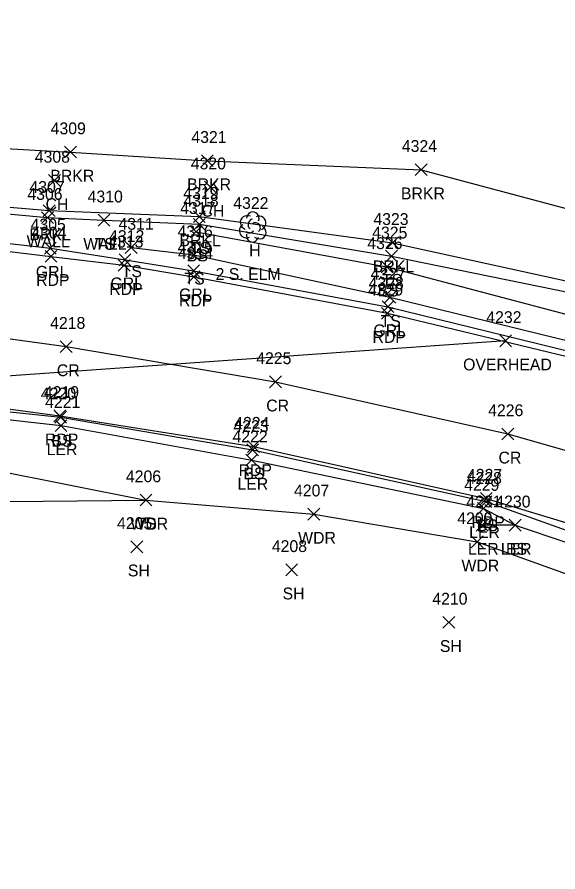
# Model space of a CAD drawing. Extents: x 1611797 to 1633212, y 298978 to 305475.
# Drawn here: x 1619177.8 to 1619269.2, y 301460.5 to 301605 of the extents above; entities that cross this region are included whole.
import ezdxf

# ---------------------------------------------------------------- set-up
doc = ezdxf.new("R2010")
doc.units = 0
for name, color, linetype in [('L_A', 7, 'Continuous'), ('L_C', 7, 'Continuous'), ('L_I', 7, 'Continuous'), ('L_TIC', 7, 'Continuous'), ('LARO', 7, 'Continuous'), ('LAWA', 7, 'Continuous'), ('LAWE', 7, 'Continuous'), ('LELB', 7, 'Continuous'), ('LTD', 7, 'Continuous'), ('LW', 7, 'Continuous'), ('P_A', 7, 'Continuous'), ('P_I', 7, 'Continuous'), ('P_TIC', 7, 'Continuous'), ('PET', 7, 'Continuous'), ('PRC', 7, 'Continuous'), ('R_A', 7, 'Continuous'), ('R_I', 7, 'Continuous'), ('R_TIC', 7, 'Continuous'), ('RGR', 7, 'Continuous'), ('U_A', 7, 'Continuous'), ('U_I', 7, 'Continuous'), ('U_TIC', 7, 'Continuous'), ('UCO', 7, 'Continuous')]:
    doc.layers.add(name, color=color, linetype=linetype)

msp = doc.modelspace()

# ---------------------------------------------------------------- linework, layer by layer
at = {"layer": 'L_TIC'}
for points in [[(1619185.78, 301581.21), (1619187.78, 301583.21)], [(1619187.78, 301581.21), (1619185.78, 301583.21)], [(1619208.91, 301579.75), (1619210.91, 301581.75)], [(1619210.91, 301579.75), (1619208.91, 301581.75)], [(1619245.07, 301578.22), (1619247.07, 301580.22)], [(1619247.07, 301578.22), (1619245.07, 301580.22)], [(1619183.08, 301576.41), (1619185.08, 301578.41)], [(1619185.08, 301576.41), (1619183.08, 301578.41)], [(1619209.46, 301575.28), (1619211.46, 301577.28)], [(1619211.46, 301575.28), (1619209.46, 301577.28)], [(1619181.88, 301570.12), (1619183.88, 301572.12)], [(1619183.88, 301570.12), (1619181.88, 301572.12)], [(1619182.18, 301571.3), (1619184.18, 301573.3)], [(1619184.18, 301571.3), (1619182.18, 301573.3)], [(1619207.56, 301570.29), (1619209.56, 301572.29)], [(1619209.56, 301570.29), (1619207.56, 301572.29)], [(1619191.46, 301569.69), (1619193.46, 301571.69)], [(1619193.46, 301569.69), (1619191.46, 301571.69)], [(1619191.46, 301569.69), (1619193.46, 301571.69)], [(1619193.46, 301569.69), (1619191.46, 301571.69)], [(1619207.58, 301568.99), (1619209.58, 301570.99)], [(1619209.58, 301568.99), (1619207.58, 301570.99)], [(1619207.02, 301567.74), (1619209.02, 301569.74)], [(1619209.02, 301567.74), (1619207.02, 301569.74)], [(1619240.26, 301565.88), (1619242.26, 301567.88)], [(1619242.26, 301565.88), (1619240.26, 301567.88)], [(1619196.03, 301565.07), (1619198.03, 301567.07)], [(1619198.03, 301565.07), (1619196.03, 301567.07)], [(1619206.64, 301563.82), (1619208.64, 301565.82)], [(1619208.64, 301563.82), (1619206.64, 301565.82)], [(1619240.06, 301563.6), (1619242.06, 301565.6)], [(1619242.06, 301563.6), (1619240.06, 301565.6)], [(1619239.29, 301561.8), (1619241.29, 301563.8)], [(1619241.29, 301561.8), (1619239.29, 301563.8)], [(1619239.8, 301556.66), (1619241.8, 301558.66)], [(1619241.8, 301556.66), (1619239.8, 301558.66)], [(1619184.11, 301536.39), (1619186.11, 301538.39)], [(1619186.11, 301536.39), (1619184.11, 301538.39)], [(1619184.18, 301534.97), (1619186.18, 301536.97)], [(1619186.18, 301534.97), (1619184.18, 301536.97)], [(1619216.58, 301530.88), (1619218.58, 301532.88)], [(1619218.58, 301530.88), (1619216.58, 301532.88)], [(1619216.43, 301529.14), (1619218.43, 301531.14)], [(1619218.43, 301529.14), (1619216.43, 301531.14)], [(1619198.54, 301522.39), (1619200.54, 301524.39)], [(1619200.54, 301522.39), (1619198.54, 301524.39)], [(1619198.54, 301522.39), (1619200.54, 301524.39)], [(1619200.54, 301522.39), (1619198.54, 301524.39)], [(1619255.62, 301520.95), (1619257.62, 301522.95)], [(1619257.62, 301520.95), (1619255.62, 301522.95)], [(1619256.04, 301522.11), (1619258.04, 301524.11)], [(1619258.04, 301522.11), (1619256.04, 301524.11)], [(1619226.92, 301520), (1619228.92, 301522)], [(1619228.92, 301520), (1619226.92, 301522)], [(1619255.41, 301518.14), (1619257.41, 301520.14)], [(1619257.41, 301518.14), (1619255.41, 301520.14)], [(1619260.97, 301518.13), (1619262.97, 301520.13)], [(1619262.97, 301518.13), (1619260.97, 301520.13)], [(1619260.97, 301518.13), (1619262.97, 301520.13)], [(1619262.97, 301518.13), (1619260.97, 301520.13)], [(1619254.54, 301515.31), (1619256.54, 301517.31)], [(1619256.54, 301515.31), (1619254.54, 301517.31)], [(1619196.99, 301514.48), (1619198.99, 301516.48)], [(1619198.99, 301514.48), (1619196.99, 301516.48)], [(1619223.17, 301510.59), (1619225.17, 301512.59)], [(1619225.17, 301510.59), (1619223.17, 301512.59)], [(1619249.75, 301501.7), (1619251.75, 301503.7)], [(1619251.75, 301501.7), (1619249.75, 301503.7)]]:
    msp.add_lwpolyline(points, dxfattribs=at)
at = {"layer": 'LARO'}
msp.add_lwpolyline([(1619145.27, 301535.96), (1619159.41, 301538.86), (1619185.18, 301535.97), (1619217.43, 301530.14), (1619256.62, 301521.95), (1619261.97, 301519.13), (1619256.41, 301519.14)], dxfattribs=at)
at = {"layer": 'LAWA'}
msp.add_lwpolyline([(1618882.81, 301567.28), (1618933.27, 301549.67), (1618966.13, 301547.74), (1618995.78, 301536.72), (1619030.89, 301531.11), (1619057.33, 301531.01), (1619095.91, 301526.5), (1619129.18, 301525.73), (1619150.8, 301525.95), (1619170.44, 301523.1), (1619199.54, 301523.39), (1619227.92, 301521), (1619255.54, 301516.31), (1619296.45, 301501.63), (1619335.16, 301482.98), (1619367.14, 301471.03), (1619418.3, 301452.12), (1619445.96, 301437.08), (1619483.46, 301420.7), (1619501.91, 301410.17), (1619499.78, 301408.21)], dxfattribs=at)
at = {"layer": 'LAWE'}
for points in [[(1619121.54, 301596.78), (1619127.27, 301586.98), (1619139.06, 301578.8), (1619159, 301574.34), (1619183.18, 301572.3), (1619208.56, 301571.29), (1619241.26, 301566.88), (1619274.96, 301559.5), (1619298.41, 301555.12), (1619318.82, 301545.34), (1619330.43, 301538.53), (1619346.68, 301531.42), (1619377.57, 301521.38), (1619400.58, 301512.23), (1619425.06, 301508.82), (1619447.11, 301503.19), (1619471.29, 301486.7), (1619494.67, 301473.93), (1619527.64, 301465.84), (1619544.48, 301462.53)], [(1619136.24, 301595.23), (1619140.25, 301584.78), (1619161.79, 301583.57), (1619186.78, 301582.21), (1619209.91, 301580.75), (1619246.07, 301579.22), (1619276.73, 301571.04), (1619324.15, 301554.68), (1619337.82, 301545.56), (1619347.88, 301539.03), (1619381.89, 301529.19), (1619403.26, 301523.68), (1619425.52, 301519.13), (1619447.45, 301519.51), (1619460.42, 301508.44), (1619478.58, 301496.43), (1619500.86, 301484.81), (1619530.24, 301476.17)]]:
    msp.add_lwpolyline(points, dxfattribs=at)
at = {"layer": 'LELB'}
for points in [[(1618886.05, 301572.09), (1618931.8, 301561.7), (1618968, 301553.35), (1618978.64, 301553.36), (1618980.11, 301553.4), (1618996.48, 301541.64), (1619032.98, 301542.38), (1619058.61, 301542.86), (1619073.78, 301543.43), (1619096.46, 301539.97), (1619115.47, 301537.98), (1619131.37, 301540.98), (1619139.03, 301541.19), (1619159.49, 301540.1), (1619185.11, 301537.39), (1619217.58, 301531.88), (1619257.04, 301523.11), (1619288.29, 301511.99)], [(1619192.46, 301570.69), (1619208.58, 301569.99), (1619241.06, 301564.6), (1619274.5, 301557.81), (1619298.59, 301553.45)], [(1619208.02, 301568.74), (1619240.29, 301562.8), (1619273.56, 301554)], [(1619197.03, 301566.07), (1619207.64, 301564.82), (1619240.8, 301557.66), (1619274.39, 301549.44), (1619294.29, 301543.71), (1619314.4, 301537.96), (1619317.17, 301538.73)], [(1619154.24, 301532.33), (1619173.44, 301528.52), (1619199.54, 301523.39)], [(1619261.97, 301519.13), (1619288.17, 301510.33), (1619300.24, 301505.96), (1619319.06, 301498.92), (1619348.87, 301486.68), (1619379.41, 301473.48), (1619405.23, 301463.09), (1619426.54, 301454.95), (1619455.81, 301440.05), (1619486.75, 301426.39), (1619508.81, 301414.78)]]:
    msp.add_lwpolyline(points, dxfattribs=at)
at = {"layer": 'LTD'}
msp.add_line((1619217.57, 301569.59), (1619217.57, 301569.59), dxfattribs=at)
msp.add_line((1619217.57, 301569.59), (1619217.57, 301569.59), dxfattribs=at)
msp.add_arc((1619217.62, 301571.03), 1.05, 335.5272, 180.9563, dxfattribs=at)
for centre, major_axis, ratio, start_param, end_param in [((1619216.78, 301570.26), (1.21, -0.51), 0.895232, 1.570796, 4.712389), ((1619217.36, 301570.05), (-0.208, -0.792), 0.645439, 3.141593, 6.283185), ((1619218.61, 301570.18), (-1.14, -0.48), 0.949671, 1.570796, 4.712389), ((1619216.49, 301568.88), (0.58, -1.04), 0.959034, 3.141593, 6.283185), ((1619218.07, 301569.43), (-0.5, 0.667), 0.989748, 3.141593, 6.283185), ((1619218.57, 301568.76), (-1.09, 0.79), 0.841452, 1.570796, 4.712389), ((1619217.57, 301568.09), (0.26, 1.06), 0.942809, 1.570796, 4.712389), ((1619217.11, 301568.84), (-0.625, -0.083), 0.423636, 0, 3.141593)]:
    msp.add_ellipse(centre, major_axis=major_axis, ratio=ratio, start_param=start_param, end_param=end_param, dxfattribs=at)
at = {"layer": 'LW'}
msp.add_lwpolyline([(1619138.08, 301572.87), (1619138.68, 301575.23), (1619158.86, 301573.33), (1619182.88, 301571.12), (1619192.46, 301570.69)], dxfattribs=at)
at = {"layer": 'P_TIC'}
for points in [[(1619182.48, 301563.57), (1619184.48, 301565.57)], [(1619184.48, 301563.57), (1619182.48, 301565.57)], [(1619194.85, 301562.06), (1619196.85, 301564.06)], [(1619196.85, 301562.06), (1619194.85, 301564.06)], [(1619206.64, 301560.11), (1619208.64, 301562.11)], [(1619208.64, 301560.11), (1619206.64, 301562.11)], [(1619239.37, 301553.95), (1619241.37, 301555.95)], [(1619241.37, 301553.95), (1619239.37, 301555.95)], [(1619185.04, 301548.32), (1619187.04, 301550.32)], [(1619187.04, 301548.32), (1619185.04, 301550.32)], [(1619220.45, 301542.36), (1619222.45, 301544.36)], [(1619222.45, 301542.36), (1619220.45, 301544.36)], [(1619183.98, 301536.63), (1619185.98, 301538.63)], [(1619185.98, 301536.63), (1619183.98, 301538.63)], [(1619259.73, 301533.56), (1619261.73, 301535.56)], [(1619261.73, 301533.56), (1619259.73, 301535.56)], [(1619216.73, 301531.43), (1619218.73, 301533.43)], [(1619218.73, 301531.43), (1619216.73, 301533.43)], [(1619256.09, 301522.65), (1619258.09, 301524.65)], [(1619258.09, 301522.65), (1619256.09, 301524.65)]]:
    msp.add_lwpolyline(points, dxfattribs=at)
at = {"layer": 'PET'}
for points in [[(1618904.33, 301605.02), (1618942.45, 301596.77), (1618958.08, 301593.4), (1618977.58, 301589.59), (1619007.85, 301583.9), (1619045.07, 301578.55), (1619064.81, 301576.09), (1619096.26, 301572.91), (1619114.96, 301571.28), (1619138.62, 301569.41), (1619159.15, 301567.5), (1619183.48, 301564.57), (1619195.85, 301563.06), (1619207.64, 301561.11), (1619240.37, 301554.95), (1619274.06, 301546.88)], [(1618888.23, 301580.37), (1618933.16, 301570.89), (1618970.31, 301563.97), (1618999.63, 301559.01), (1619034.35, 301554.34), (1619061.55, 301550.65), (1619097.22, 301547.2), (1619129.9, 301544.44), (1619159.56, 301541.04), (1619184.98, 301537.63), (1619217.73, 301532.43), (1619257.09, 301523.65), (1619289.53, 301513.85), (1619319.75, 301503.72), (1619351.37, 301491.53), (1619381.67, 301479.11), (1619407.08, 301467.99), (1619426.6, 301459.3), (1619457.98, 301445.58), (1619489.4, 301431.89), (1619518.89, 301418.33), (1619525.23, 301415.46), (1619558.04, 301399.85), (1619596.27, 301382.3)]]:
    msp.add_lwpolyline(points, dxfattribs=at)
at = {"layer": 'PRC'}
msp.add_lwpolyline([(1618901.02, 301590.58), (1618940.05, 301582.59), (1618973.24, 301576.03), (1619000.99, 301571.61), (1619035.45, 301566.56), (1619061.58, 301563.28), (1619097.97, 301559.63), (1619131.37, 301556.26), (1619160.97, 301552.75), (1619186.04, 301549.32), (1619221.45, 301543.36), (1619260.73, 301534.56), (1619294.21, 301525.01), (1619322.54, 301515.15), (1619356.63, 301502.41), (1619386.84, 301489.79), (1619411.1, 301479.31), (1619431.82, 301470.46), (1619462.61, 301457.18), (1619493.8, 301442.98), (1619525.59, 301428.61), (1619540.79, 301421.69), (1619561.88, 301411.99), (1619599.81, 301394.69)], dxfattribs=at)
at = {"layer": 'R_TIC'}
for points in [[(1619182.38, 301564.96), (1619184.38, 301566.96)], [(1619184.38, 301564.96), (1619182.38, 301566.96)], [(1619195, 301563), (1619197, 301565)], [(1619197, 301563), (1619195, 301565)], [(1619206.6, 301561.14), (1619208.6, 301563.14)], [(1619208.6, 301561.14), (1619206.6, 301563.14)], [(1619239.46, 301555.07), (1619241.46, 301557.07)], [(1619241.46, 301555.07), (1619239.46, 301557.07)]]:
    msp.add_lwpolyline(points, dxfattribs=at)
at = {"layer": 'RGR'}
msp.add_lwpolyline([(1619113.04, 301582.5), (1619113.91, 301576.54), (1619116.84, 301573.48), (1619121.6, 301572.21), (1619138.62, 301570.86), (1619159.07, 301568.7), (1619183.38, 301565.96), (1619196, 301564), (1619207.6, 301562.14), (1619240.46, 301556.07), (1619274.51, 301547.73), (1619293.11, 301542.29), (1619313.83, 301535.74), (1619345.65, 301523.87), (1619374.43, 301511.91), (1619395.21, 301502.55), (1619439.45, 301483.4), (1619464.79, 301471.96), (1619490.69, 301460.24), (1619515.52, 301448.47), (1619540.39, 301438.03), (1619561.3, 301428.91), (1619589.96, 301416.04)], dxfattribs=at)
at = {"layer": 'U_TIC'}
for points in [[(1619259.36, 301549.3), (1619261.36, 301551.3)], [(1619261.36, 301549.3), (1619259.36, 301551.3)]]:
    msp.add_lwpolyline(points, dxfattribs=at)
at = {"layer": 'UCO'}
msp.add_lwpolyline([(1619260.36, 301550.3), (1619149.72, 301542.44)], dxfattribs=at)

# ---------------------------------------------------------------- texts
at = {"layer": 'L_A'}
for s, p in [('BRKR', (1619183.37, 301577.21)), ('BRKR', (1619206.5, 301575.75)), ('BRKR', (1619242.66, 301574.22)), ('CH', (1619182.57, 301572.41)), ('CH', (1619208.95, 301571.28)), ('BRKL', (1619179.83, 301567.3)), ('WALL', (1619179.37, 301566.12)), ('WALL', (1619188.95, 301565.69)), ('TS', (1619190.87, 301565.69)), ('BRKL', (1619205.2, 301566.29)), ('TS', (1619206.99, 301564.99)), ('H', (1619217, 301564.59)), ('BS', (1619206.47, 301563.74)), ('BRKL', (1619237.91, 301561.88)), ('TS', (1619195.44, 301561.07)), ('TS', (1619206.05, 301559.82)), ('TS', (1619239.47, 301559.6)), ('BS', (1619238.73, 301557.8)), ('TS', (1619239.21, 301552.66)), ('BS', (1619183.55, 301532.39)), ('LER', (1619182.76, 301530.97)), ('BS', (1619216.02, 301526.88)), ('LER', (1619215.01, 301525.14)), ('WDR', (1619196.9, 301518.39)), ('TS', (1619197.95, 301518.39)), ('BS', (1619255.48, 301518.11)), ('LER', (1619254.2, 301516.95)), ('WDR', (1619225.28, 301516)), ('LER', (1619253.99, 301514.14)), ('LER', (1619259.55, 301514.13)), ('BS', (1619260.41, 301514.13)), ('WDR', (1619252.9, 301511.31)), ('SH', (1619196.48, 301510.48)), ('SH', (1619222.65, 301506.59)), ('SH', (1619249.24, 301497.7))]:
    msp.add_text(s, height=2, dxfattribs=at).set_placement(p)
at = {"layer": 'L_C'}
msp.add_text('2 S. ELM', height=2, dxfattribs=at).set_placement((1619211.32, 301560.59))
at = {"layer": 'L_I'}
for s, p in [('4309', (1619183.43, 301585.21)), ('4321', (1619207.22, 301583.75)), ('4324', (1619242.81, 301582.22)), ('4308', (1619180.74, 301580.41)), ('4320', (1619207.12, 301579.28)), ('4307', (1619179.84, 301575.3)), ('4319', (1619205.85, 301574.29)), ('4306', (1619179.49, 301574.12)), ('4310', (1619189.68, 301573.69)), ('4310', (1619189.68, 301573.69)), ('4318', (1619205.88, 301572.99)), ('4317', (1619205.33, 301571.74)), ('4322', (1619214.31, 301572.59)), ('4311', (1619194.9, 301569.07)), ('4323', (1619238, 301569.88)), ('4316', (1619204.89, 301567.82)), ('4325', (1619237.8, 301567.6)), ('4326', (1619236.97, 301565.8)), ('4327', (1619237.54, 301560.66)), ('4220', (1619181.76, 301540.39)), ('4221', (1619182.49, 301538.97)), ('4223', (1619214.32, 301534.88)), ('4222', (1619214.17, 301533.14)), ('4206', (1619196.15, 301526.39)), ('4206', (1619196.15, 301526.39)), ('4228', (1619253.78, 301526.11)), ('4207', (1619224.58, 301524)), ('4229', (1619253.35, 301524.95)), ('4231', (1619253.72, 301522.14)), ('4230', (1619258.62, 301522.13)), ('4230', (1619258.62, 301522.13)), ('4205', (1619194.65, 301518.48)), ('4209', (1619252.19, 301519.31)), ('4208', (1619220.83, 301514.59)), ('4210', (1619247.97, 301505.7))]:
    msp.add_text(s, height=2, dxfattribs=at).set_placement(p)
at = {"layer": 'P_A'}
for s, p in [('RDP', (1619180.97, 301559.57)), ('RDP', (1619193.34, 301558.06)), ('RDP', (1619205.13, 301556.11)), ('RDP', (1619237.85, 301549.95)), ('CR', (1619184.47, 301544.32)), ('CR', (1619219.88, 301538.36)), ('RDP', (1619182.46, 301532.63)), ('CR', (1619259.16, 301529.56)), ('RDP', (1619215.21, 301527.43)), ('RDP', (1619254.58, 301518.65))]:
    msp.add_text(s, height=2, dxfattribs=at).set_placement(p)
at = {"layer": 'P_I'}
for s, p in [('4304', (1619180.14, 301567.57)), ('4313', (1619193.16, 301566.06)), ('4314', (1619204.95, 301564.11)), ('4329', (1619237.1, 301557.95)), ('4218', (1619183.34, 301552.32)), ('4225', (1619218.19, 301546.36)), ('4219', (1619182.28, 301540.63)), ('4226', (1619257.41, 301537.56)), ('4224', (1619214.47, 301535.43)), ('4227', (1619253.83, 301526.65))]:
    msp.add_text(s, height=2, dxfattribs=at).set_placement(p)
at = {"layer": 'R_A'}
for p in [(1619180.92, 301560.96), (1619193.54, 301559), (1619205.14, 301557.14), (1619238.01, 301551.07)]:
    msp.add_text('GRL', height=2, dxfattribs=at).set_placement(p)
at = {"layer": 'R_I'}
for s, p in [('4305', (1619180.04, 301568.96)), ('4312', (1619193.31, 301567)), ('4315', (1619204.9, 301565.14)), ('4328', (1619237.2, 301559.07))]:
    msp.add_text(s, height=2, dxfattribs=at).set_placement(p)
at = {"layer": 'U_A'}
msp.add_text('OVERHEAD', height=2, dxfattribs=at).set_placement((1619253.17, 301545.3))
at = {"layer": 'U_I'}
msp.add_text('4232', height=2, dxfattribs=at).set_placement((1619257.1, 301553.3))

doc.saveas('drawing.dxf')
